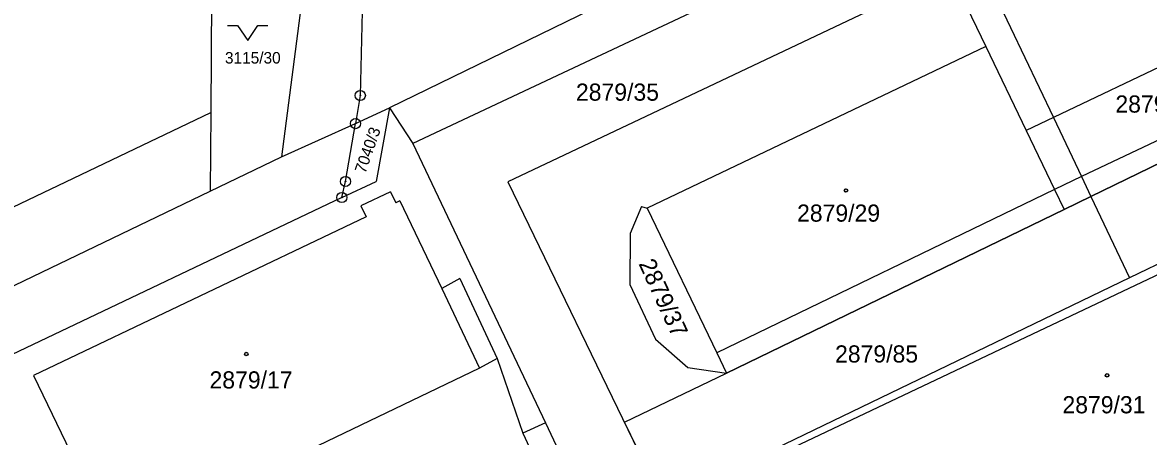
# Model space of a CAD drawing. Extents: x -593183 to -588034, y -1130415 to -1124994.
# Drawn here: x -591741.6 to -591630.2, y -1127835.8 to -1127794.8 of the extents above; entities that cross this region are included whole.
import ezdxf

# ---------------------------------------------------------------- set-up
doc = ezdxf.new("R2010")
doc.units = 0
for name, color, linetype in [('Vrstva 1', 7, 'Continuous'), ('Vrstva 18', 7, 'Continuous'), ('Vrstva 19', 7, 'Continuous'), ('Vrstva 24', 7, 'Continuous'), ('Vrstva 25', 7, 'Continuous'), ('Vrstva 27', 7, 'Continuous'), ('Vrstva 4', 7, 'Continuous')]:
    doc.layers.add(name, color=color, linetype=linetype)

msp = doc.modelspace()

# ---------------------------------------------------------------- linework, layer by layer
at = {"layer": 'Vrstva 1'}
for p, q in [((-591652.36, -1127777.48), (-591639.59, -1127804.19)), ((-591657.47, -1127779.9), (-591705.31, -1127803.24)), ((-591652.96, -1127783.2), (-591702.98, -1127806.77)), ((-591722.89, -1127786.3), (-591722.99, -1127803.69)), ((-591707.84, -1127786.14), (-591708.19, -1127802.01)), ((-591713.61, -1127789.74), (-591716, -1127808.09)), ((-591649.84, -1127789.81), (-591693.58, -1127810.58)), ((-591649.84, -1127789.81), (-591646.29, -1127797.15)), ((-591620.36, -1127795.01), (-591639.59, -1127804.19)), ((-591646.29, -1127797.15), (-591679.8, -1127813.18)), ((-591646.29, -1127797.15), (-591642.29, -1127805.49)), ((-591708.19, -1127802.01), (-591708.66, -1127804.8)), ((-591708.66, -1127804.8), (-591705.31, -1127803.24)), ((-591705.31, -1127803.24), (-591706.62, -1127810.52)), ((-591705.31, -1127803.24), (-591702.98, -1127806.77)), ((-591616.65, -1127802.67), (-591635.89, -1127812.01)), ((-591775.26, -1127828.75), (-591722.99, -1127803.69)), ((-591722.99, -1127803.69), (-591723.03, -1127811.48)), ((-591639.59, -1127804.19), (-591636.81, -1127810.05)), ((-591709.65, -1127810.52), (-591708.66, -1127804.8)), ((-591642.29, -1127805.49), (-591639.48, -1127811.34)), ((-591702.98, -1127806.77), (-591689.87, -1127834.43)), ((-591604.74, -1127806.88), (-591632.08, -1127820.08)), ((-591723.03, -1127811.48), (-591716, -1127808.09)), ((-591636.81, -1127810.05), (-591635.89, -1127812.01)), ((-591710.01, -1127812.12), (-591706.62, -1127810.52)), ((-591710.01, -1127812.12), (-591709.65, -1127810.52)), ((-591693.58, -1127810.58), (-591678.18, -1127842.34)), ((-591771.02, -1127834.58), (-591723.03, -1127811.48)), ((-591710.01, -1127812.12), (-591763.4, -1127837.57)), ((-591705.2, -1127811.55), (-591708.14, -1127812.95)), ((-591705.2, -1127811.55), (-591704.68, -1127812.63)), ((-591612.36, -1127811.75), (-591667.84, -1127838.06)), ((-591639.48, -1127811.34), (-591638.55, -1127813.3)), ((-591635.89, -1127812.01), (-591638.55, -1127813.3)), ((-591635.89, -1127812.01), (-591632.08, -1127820.08)), ((-591708.14, -1127812.95), (-591707.62, -1127814.04)), ((-591704.27, -1127812.44), (-591704.68, -1127812.63)), ((-591704.27, -1127812.44), (-591700.11, -1127821.12)), ((-591680.35, -1127813.01), (-591681.5, -1127815.67)), ((-591680.35, -1127813.01), (-591679.8, -1127813.18)), ((-591679.8, -1127813.18), (-591672.92, -1127827.49)), ((-591638.55, -1127813.3), (-591671.95, -1127829.51)), ((-591707.62, -1127814.04), (-591740.53, -1127829.76)), ((-591681.5, -1127815.67), (-591681.53, -1127820.72)), ((-591698.34, -1127820.13), (-591700.11, -1127821.12)), ((-591698.34, -1127820.13), (-591694.64, -1127828.07)), ((-591632.08, -1127820.08), (-591668.08, -1127837.46)), ((-591681.53, -1127820.72), (-591678.98, -1127826.13)), ((-591678.98, -1127826.13), (-591675.77, -1127828.94)), ((-591672.92, -1127827.49), (-591671.95, -1127829.51)), ((-591696.39, -1127829.01), (-591732.49, -1127846.34)), ((-591694.64, -1127828.07), (-591696.39, -1127829.01)), ((-591694.64, -1127828.07), (-591692.11, -1127835.46)), ((-591675.77, -1127828.94), (-591671.95, -1127829.51)), ((-591740.53, -1127829.76), (-591732.49, -1127846.34)), ((-591689.87, -1127834.43), (-591687.34, -1127839.79)), ((-591692.11, -1127835.46), (-591689.58, -1127840.84))]:
    msp.add_line(p, q, dxfattribs=at)
at = {"layer": 'Vrstva 24'}
for centre, radius in [((-591708.19, -1127802.01), 0.5), ((-591708.19, -1127802.01), 0.0327), ((-591708.66, -1127804.8), 0.5), ((-591708.66, -1127804.8), 0.0327), ((-591709.65, -1127810.52), 0.5), ((-591709.65, -1127810.52), 0.0327), ((-591710.01, -1127812.12), 0.5), ((-591710.01, -1127812.12), 0.0327)]:
    msp.add_circle(centre, radius, dxfattribs=at)
at = {"layer": 'Vrstva 25'}
msp.add_lwpolyline([(-591721.33, -1127795.08), (-591720.33, -1127795.08), (-591719.33, -1127796.58), (-591718.33, -1127795.08), (-591717.33, -1127795.08)], dxfattribs=at)
for centre, radius in [((-591660.13, -1127811.42), 0.175), ((-591660.13, -1127811.42), 0.15), ((-591719.47, -1127827.62), 0.175), ((-591719.47, -1127827.62), 0.15), ((-591634.29, -1127829.73), 0.175), ((-591634.29, -1127829.73), 0.15)]:
    msp.add_circle(centre, radius, dxfattribs=at)
at = {"layer": 'Vrstva 27'}
for p, q in [((-591635.89, -1127812.01), (-591616.65, -1127802.67)), ((-591604.74, -1127806.88), (-591632.08, -1127820.08)), ((-591638.55, -1127813.3), (-591635.89, -1127812.01)), ((-591671.95, -1127829.51), (-591638.55, -1127813.3)), ((-591632.08, -1127820.08), (-591668.08, -1127837.46)), ((-591682.04, -1127834.37), (-591671.95, -1127829.51)), ((-591678.18, -1127842.34), (-591682.04, -1127834.37))]:
    msp.add_line(p, q, dxfattribs=at)
at = {"layer": 'Vrstva 4'}
for p, q in [((-591617.51, -1127800.89), (-591636.81, -1127810.05)), ((-591639.59, -1127804.19), (-591642.29, -1127805.49)), ((-591716, -1127808.09), (-591708.66, -1127804.8)), ((-591636.81, -1127810.05), (-591639.48, -1127811.34)), ((-591639.48, -1127811.34), (-591672.92, -1127827.49)), ((-591700.11, -1127821.12), (-591696.39, -1127829.01)), ((-591689.87, -1127834.43), (-591692.11, -1127835.46))]:
    msp.add_line(p, q, dxfattribs=at)

# ---------------------------------------------------------------- texts
at = {"layer": 'Vrstva 18'}
for s, height, p in [('3115/30', 1.14, (-591721.58, -1127798.85)), ('2879/35', 1.7, (-591686.85, -1127802.53)), ('2879/85', 1.7, (-591661.21, -1127828.46))]:
    msp.add_text(s, height=height, dxfattribs=at).set_placement(p)
for s, height, rotation, p in [('7040/3', 1.14, 70.641, (-591707.7, -1127809.8)), ('2879/37', 1.7, 294.7108, (-591680.68, -1127818.67))]:
    msp.add_text(s, height=height, rotation=rotation, dxfattribs=at).set_placement(p)
at = {"layer": 'Vrstva 19'}
for s, p in [('2879/30', (-591633.47, -1127803.71)), ('2879/29', (-591664.97, -1127814.51)), ('2879/17', (-591723.11, -1127831.03)), ('2879/31', (-591638.71, -1127833.49))]:
    msp.add_text(s, height=1.7, dxfattribs=at).set_placement(p)

doc.saveas('drawing.dxf')
